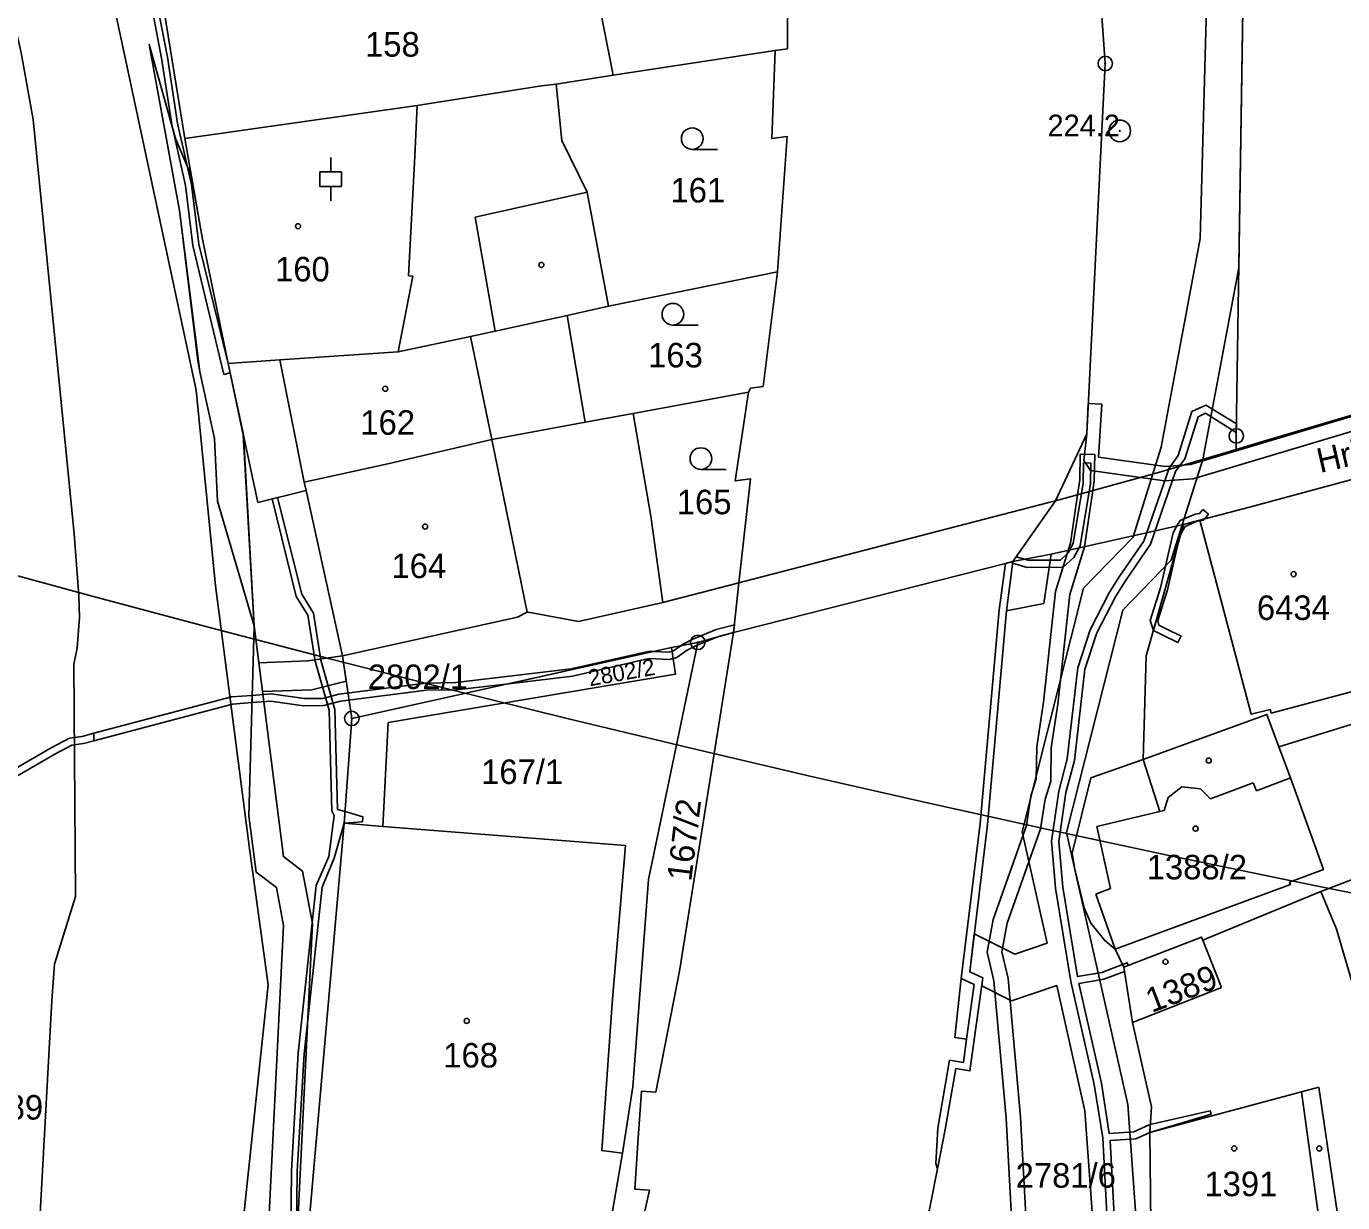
# Model space of a CAD drawing. Extents: x -644096 to -634268, y -1141430 to -1133463.
# Drawn here: x -639048.5 to -638957.3, y -1138429.2 to -1138347.7 of the extents above; entities that cross this region are included whole.
import ezdxf

# ---------------------------------------------------------------- set-up
doc = ezdxf.new("R2010")
doc.units = 0
for name, color, linetype in [('_CIVIL_CONSTRUCTION', 7, 'Continuous'), ('B_Hranice _3D', 7, 'Continuous'), ('M_Svah_Nasyp', 7, 'Continuous'), ('M_Svah_Zarez', 7, 'Continuous'), ('spodek_zarez', 7, 'Continuous'), ('svrsek_osa_sjezdy', 7, 'Continuous'), ('svrsek_osa_terminal_VRT', 7, 'Continuous'), ('svrsek_osa_VRT', 7, 'Continuous'), ('svrsek_popisy_VRT', 7, 'Continuous'), ('terminal_VRT', 7, 'Continuous')]:
    doc.layers.add(name, color=color, linetype=linetype)

msp = doc.modelspace()

# ---------------------------------------------------------------- linework, layer by layer
at = {"layer": '_CIVIL_CONSTRUCTION'}
for centre, radius in [((-638973.71, -1138350.27), 0.5), ((-638973.71, -1138350.27), 0.0303), ((-638972.71, -1138354.94), 0.75), ((-638972.71, -1138354.94), 0.03), ((-638964.63, -1138376.09), 0.5), ((-638964.63, -1138376.09), 0.0303), ((-639001.96, -1138390.4), 0.5), ((-639001.96, -1138390.4), 0.0303), ((-639025.94, -1138395.67), 0.5), ((-639025.94, -1138395.67), 0.0303)]:
    msp.add_circle(centre, radius, dxfattribs=at)
at = {"layer": 'B_Hranice _3D'}
for points in [[(-638970.45, -1138445.84), (-638972.15, -1138422.43), (-638976.39, -1138403.58), (-638972.5, -1138388.17), (-638969.15, -1138384.71), (-638968.38, -1138382.25), (-638966.95, -1138377.71), (-638964.45, -1138364.44), (-638964.13, -1138343.61), (-638966.31, -1138325.09), (-638969.06, -1138311.5), (-638972.24, -1138301.25), (-638976.99, -1138287.73)], [(-638979.79, -1138288.81), (-638975.08, -1138302.19), (-638971.98, -1138312.24), (-638969.27, -1138325.57), (-638966.72, -1138347.2), (-638967.13, -1138362.41), (-638969.83, -1138376.87), (-638970.41, -1138378.72), (-638971.75, -1138383.01), (-638971.79, -1138383.13), (-638975.22, -1138386.65), (-638979.47, -1138403.54), (-638977.74, -1138411.24), (-638979.99, -1138412), (-638982.79, -1138410.59), (-638983.11, -1138413.23), (-638982.2, -1138413.66), (-638982.27, -1138414.2), (-638980.21, -1138415.24), (-638977.08, -1138414.19), (-638975.13, -1138422.87), (-638973.43, -1138446.12)], [(-639039.75, -1138346.63), (-639039.12, -1138349.9), (-639038.42, -1138354.5), (-639037.46, -1138358.72), (-639036.95, -1138362.88), (-639034.82, -1138371.82), (-639034.36, -1138371.72), (-639034.5, -1138371.06), (-639036.55, -1138362.8), (-639037.06, -1138358.66), (-639038.02, -1138354.42), (-639038.72, -1138349.84), (-639039.37, -1138346.53)], [(-638931.97, -1138367.37), (-638967.8, -1138378.07), (-638969.56, -1138378.21), (-638974.17, -1138377.56), (-638973.96, -1138373.89), (-638974.89, -1138373.83), (-638974.99, -1138375.93), (-638975.19, -1138377.8), (-638974.73, -1138378.48), (-638969.6, -1138379.21), (-638967.62, -1138379.05), (-638931.77, -1138368.35)], [(-638972.85, -1138434.89), (-638973.38, -1138424.93), (-638971.6, -1138424.82), (-638970.63, -1138424.36), (-638970.59, -1138423.81), (-638970.67, -1138423.83), (-638971.72, -1138424.32), (-638973.43, -1138424.43), (-638973.97, -1138420.94), (-638975.54, -1138414.05), (-638973.82, -1138413.75), (-638972.38, -1138413.21), (-638972.43, -1138412.92), (-638972.52, -1138412.73), (-638973.94, -1138413.27), (-638975.64, -1138413.56), (-638976.66, -1138407.37), (-638976.93, -1138404.19), (-638976.44, -1138400.81), (-638975.85, -1138398.58), (-638975.12, -1138392.26), (-638974.3, -1138389.73), (-638972.99, -1138387.2), (-638972.32, -1138386.14), (-638970.57, -1138383.6), (-638968.85, -1138378.55), (-638968.2, -1138377.67), (-638967.28, -1138374.76), (-638966.77, -1138374.51), (-638964.63, -1138375.84), (-638964.62, -1138375.25), (-638966.73, -1138373.95), (-638967.7, -1138374.4), (-638968.66, -1138377.45), (-638969.29, -1138378.31)], [(-638979.1, -1138432.24), (-638979.59, -1138423.3), (-638980.45, -1138413.69), (-638980.88, -1138411.85), (-638980.52, -1138409.87), (-638978.19, -1138403.33), (-638977.88, -1138401.27), (-638977.49, -1138400.02), (-638977.46, -1138397.71), (-638977, -1138394.67), (-638976.17, -1138387.07), (-638975.16, -1138383.77), (-638974.58, -1138379.87), (-638974.48, -1138379.2), (-638974.44, -1138377.37), (-638975.44, -1138377.35), (-638975.48, -1138379.12), (-638975.63, -1138380.16), (-638976.13, -1138383.53), (-638976.28, -1138384.03), (-638977.15, -1138386.87), (-638978, -1138394.55), (-638978.46, -1138397.63), (-638978.49, -1138399.86), (-638978.86, -1138401.05), (-638979.17, -1138403.09), (-638981.48, -1138409.61), (-638981.9, -1138411.87), (-638981.43, -1138413.85), (-638980.59, -1138423.38), (-638980.12, -1138431.96)], [(-638969.29, -1138378.31), (-638971.03, -1138383.38), (-638972.74, -1138385.86), (-638973.43, -1138386.96), (-638974.76, -1138389.53), (-638975.62, -1138392.16), (-638976.35, -1138398.48), (-638976.94, -1138400.71), (-638977.43, -1138404.17), (-638977.16, -1138407.43), (-638976.1, -1138413.9), (-638974.47, -1138421.04), (-638973.89, -1138424.73), (-638973.33, -1138435.25)], [(-639029.82, -1138435.68), (-639029.73, -1138427.04), (-639029.25, -1138418.91), (-639028, -1138407.36), (-639027.16, -1138405.35), (-639026.46, -1138402.94), (-639026.4, -1138402.13), (-639026.93, -1138401.98), (-639027.12, -1138395.04), (-639028.09, -1138391.63), (-639028.6, -1138388.37), (-639029.41, -1138387.05), (-639031.08, -1138380.36), (-639031.47, -1138380.45), (-639029.79, -1138387.21), (-639028.98, -1138388.51), (-639028.49, -1138391.71), (-639027.52, -1138395.1), (-639027.33, -1138402.08), (-639027.17, -1138402.4), (-639027.54, -1138405.25), (-639028.4, -1138407.26), (-639029.65, -1138418.87), (-639030.13, -1138427.02), (-639030.22, -1138435.66)], [(-639029.78, -1138432.44), (-639028.67, -1138409.88), (-639029.35, -1138406.26), (-639030.68, -1138405.25), (-639032.13, -1138393.81), (-639028.7, -1138393.68), (-639026.33, -1138393.08), (-639026.59, -1138391.32), (-639028.98, -1138391.68), (-639032.38, -1138391.81), (-639032.71, -1138389.24), (-639033.08, -1138402.41), (-639032.56, -1138406.33), (-639031.17, -1138407.38), (-639030.67, -1138410.02), (-639031.78, -1138432.34)], [(-639029.78, -1138432.44), (-639028.67, -1138409.88), (-639029.35, -1138406.26), (-639030.68, -1138405.25), (-639032.71, -1138389.24), (-639033.08, -1138402.41), (-639032.56, -1138406.33), (-639031.17, -1138407.38), (-639030.67, -1138410.02), (-639031.78, -1138432.34)]]:
    msp.add_lwpolyline(points, dxfattribs=at)
for points in [[(-639032.71, -1138389.24), (-639033.45, -1138376.01), (-639034.5, -1138371.06), (-639036.3, -1138362.44), (-639037.07, -1138358.03), (-639038.17, -1138355.48), (-639039.99, -1138348.95), (-639037.89, -1138360.46), (-639036.62, -1138370.85), (-639036.47, -1138371.64), (-639035.45, -1138376.26), (-639035.24, -1138380.62)], [(-639032.71, -1138389.24), (-639033.47, -1138376.01), (-639034.5, -1138371.06), (-639036.3, -1138362.44), (-639037.07, -1138358.03), (-639038.17, -1138355.48), (-639039.99, -1138348.95), (-639037.89, -1138360.46), (-639036.47, -1138371.64), (-639035.45, -1138376.26), (-639035.24, -1138380.62)], [(-638979.12, -1138385.2), (-638976.62, -1138385.19), (-638975.89, -1138384.52), (-638975.45, -1138383.7), (-638974.74, -1138379.39), (-638974.71, -1138377.98), (-638975.21, -1138377.96), (-638975.24, -1138379.35), (-638975.93, -1138383.54), (-638976.29, -1138384.2), (-638976.82, -1138384.69), (-638979.06, -1138384.7), (-638979.89, -1138384.46), (-638980.13, -1138384.8), (-638980.14, -1138384.91)], [(-638966.94, -1138381.19), (-638967.17, -1138381.47), (-638967.49, -1138381.52), (-638968.53, -1138381.96), (-638968.74, -1138382.33), (-638969.01, -1138382.8), (-638969.88, -1138386.62), (-638970.59, -1138388.87), (-638970.37, -1138389.57), (-638968.65, -1138383.49), (-638968.53, -1138382.98), (-638968.48, -1138382.89), (-638968.29, -1138382.23), (-638966.84, -1138381.85), (-638966.56, -1138381.51)], [(-638968.48, -1138382.89), (-638968.28, -1138382.55), (-638968.17, -1138382.36), (-638967.35, -1138382), (-638966.91, -1138381.93), (-638966.84, -1138381.85), (-638968.29, -1138382.23)], [(-638968.65, -1138383.49), (-638970.37, -1138389.57), (-638969.48, -1138390.02), (-638968.91, -1138390.3), (-638968.68, -1138390.41), (-638968.46, -1138389.95), (-638968.69, -1138389.84), (-638969.26, -1138389.58), (-638969.99, -1138389.21), (-638970.07, -1138388.89), (-638969.4, -1138386.76)], [(-639000.53, -1138389.98), (-638999.47, -1138389.71), (-638999.41, -1138389.17), (-639000.69, -1138389.5), (-639002.31, -1138390.18), (-639003.01, -1138390.55), (-639003.12, -1138390.62), (-639001.96, -1138390.4), (-639002, -1138390.6)], [(-639031.55, -1138394.47), (-639029.28, -1138394.79), (-639027.88, -1138394.78), (-639026.73, -1138394.48), (-639020.76, -1138393.72), (-639018.7, -1138393.68), (-639015.07, -1138393.26), (-639005.06, -1138391.03), (-639005.4, -1138391.02), (-639010.73, -1138392.24), (-639018.74, -1138393.18), (-639020.8, -1138393.22), (-639026.83, -1138393.98), (-639027.94, -1138394.28), (-639029.24, -1138394.29), (-639031.53, -1138393.97), (-639032.84, -1138394.07), (-639032.86, -1138394.57)], [(-639015.07, -1138393.26), (-639010.65, -1138392.74), (-639005.36, -1138391.52), (-639003.91, -1138391.58), (-639003.42, -1138391.44), (-639002.75, -1138390.97), (-639002.09, -1138390.64), (-639002, -1138390.6), (-639001.96, -1138390.4), (-639003.12, -1138390.62), (-639003.64, -1138390.98), (-639003.97, -1138391.08), (-639005.06, -1138391.03)], [(-639043.82, -1138397.22), (-639034.21, -1138394.68), (-639032.86, -1138394.57), (-639032.84, -1138394.07), (-639034.29, -1138394.18), (-639043.83, -1138396.7)], [(-639053.29, -1138402.04), (-639046.53, -1138398.14), (-639045.35, -1138397.52), (-639044.54, -1138397.41), (-639043.82, -1138397.22), (-639043.83, -1138396.7), (-639044.64, -1138396.91), (-639045.51, -1138397.04), (-639046.77, -1138397.7), (-639053.3, -1138401.47)], [(-639026.4, -1138402.13), (-639026.46, -1138402.94), (-639025.2, -1138402.84), (-639025.18, -1138402.48)], [(-638972.52, -1138412.73), (-638972.43, -1138412.92), (-638972.13, -1138412.8), (-638972.2, -1138412.61)], [(-638970.63, -1138424.36), (-638966.36, -1138423.1), (-638966.43, -1138422.87), (-638970.59, -1138423.81)]]:
    msp.add_lwpolyline(points, close=True, dxfattribs=at)
at = {"layer": 'M_Svah_Nasyp'}
for p, q in [((-639021.4, -1138353.19), (-639021.58, -1138356.7)), ((-639022, -1138365), (-639021.58, -1138356.7)), ((-639009.63, -1138359.2), (-639017.39, -1138360.93)), ((-639017.39, -1138360.93), (-639016, -1138368.83)), ((-639022.73, -1138370.26), (-639021.7, -1138365.02)), ((-639021.7, -1138365.02), (-639022, -1138365)), ((-639016.23, -1138376.34), (-639017.72, -1138369.19)), ((-639030.93, -1138370.82), (-639029.24, -1138379.3)), ((-639013.78, -1138388.31), (-639016.23, -1138376.34)), ((-638998.67, -1138386.16), (-638977.63, -1138380.7)), ((-638977.63, -1138380.7), (-638977.16, -1138380.58)), ((-638967.16, -1138381.93), (-638963.59, -1138395.38)), ((-638977.96, -1138387.71), (-638977.45, -1138384.29)), ((-638980.63, -1138384.93), (-638999.03, -1138389.6)), ((-638981.06, -1138388.15), (-638980.63, -1138384.93)), ((-638980.13, -1138384.8), (-638980.63, -1138384.93)), ((-638999.11, -1138386.27), (-638998.67, -1138386.16)), ((-638982.39, -1138402.95), (-638981.06, -1138388.15)), ((-638980.55, -1138388.21), (-638977.96, -1138387.71)), ((-638999.03, -1138389.6), (-638999.47, -1138389.71)), ((-638962.21, -1138395.3), (-638955.17, -1138393.42)), ((-638963.59, -1138395.38), (-638962.28, -1138395.05)), ((-638962.28, -1138395.05), (-638962.21, -1138395.3)), ((-638971.08, -1138398.51), (-638969.92, -1138402.13)), ((-638966.41, -1138401.24), (-638963.46, -1138400.14)), ((-638963.46, -1138400.14), (-638963.23, -1138400.68)), ((-638963.23, -1138400.68), (-638960.86, -1138399.79)), ((-638969.62, -1138402.06), (-638969.34, -1138401.14)), ((-638969.34, -1138401.14), (-638968.4, -1138400.42)), ((-638968.4, -1138400.42), (-638967.1, -1138400.56)), ((-638967.1, -1138400.56), (-638966.41, -1138401.24)), ((-638969.92, -1138402.13), (-638969.62, -1138402.06)), ((-638983.69, -1138413.69), (-638982.39, -1138402.95)), ((-638974.29, -1138403.15), (-638969.92, -1138402.13)), ((-638973.36, -1138407.46), (-638974.29, -1138403.15)), ((-638974.36, -1138407.86), (-638973.36, -1138407.46)), ((-638973.02, -1138411.66), (-638974.36, -1138407.86)), ((-638983.69, -1138413.69), (-638984.13, -1138417.79)), ((-638982.79, -1138414.11), (-638983.69, -1138413.69)), ((-638983.32, -1138417.9), (-638982.79, -1138414.11)), ((-638984.13, -1138417.79), (-638983.32, -1138417.9)), ((-638983.54, -1138419.51), (-638983.32, -1138417.9)), ((-638985.31, -1138424.08), (-638984.51, -1138419.36)), ((-638984.51, -1138419.36), (-638983.54, -1138419.51)), ((-638958.9, -1138421.22), (-638960.12, -1138421.55)), ((-638957.61, -1138430.04), (-638958.9, -1138421.22)), ((-638970.63, -1138424.36), (-638960.12, -1138421.55)), ((-638960.12, -1138421.55), (-638958.91, -1138430.32)), ((-638985.46, -1138426.52), (-638985.31, -1138424.08)), ((-638985.46, -1138426.52), (-638985.34, -1138426.9))]:
    msp.add_line(p, q, dxfattribs=at)
at = {"layer": 'M_Svah_Zarez'}
for centre in [(-639029.667, -1138361.549), (-639012.797, -1138364.229), (-639023.617, -1138372.819), (-639020.857, -1138382.369), (-638960.657, -1138385.669), (-638966.537, -1138398.589), (-638967.447, -1138403.309), (-638969.537, -1138412.539), (-639017.977, -1138416.639), (-638964.777, -1138425.479), (-638958.877, -1138425.479)]:
    msp.add_circle(centre, 0.175, dxfattribs=at)
at = {"layer": 'spodek_zarez'}
msp.add_circle((-638683.068, -1137056.847), 1378.084, dxfattribs=at)
at = {"layer": 'svrsek_osa_sjezdy'}
for p, q in [((-639002.343, -1138356.23), (-639000.593, -1138356.23)), ((-639027.4, -1138357.791), (-639027.4, -1138356.79)), ((-639028.151, -1138357.791), (-639026.649, -1138357.791)), ((-639028.151, -1138358.792), (-639028.151, -1138357.791)), ((-639026.649, -1138358.792), (-639026.649, -1138357.791)), ((-639028.151, -1138358.792), (-639026.649, -1138358.792)), ((-639027.4, -1138359.79), (-639027.4, -1138358.792)), ((-639003.683, -1138368.4), (-639001.933, -1138368.4)), ((-639001.743, -1138378.41), (-638999.993, -1138378.41))]:
    msp.add_line(p, q, dxfattribs=at)
for centre in [(-639002.343, -1138355.48), (-639003.683, -1138367.65), (-639001.743, -1138377.66)]:
    msp.add_circle(centre, 0.75, dxfattribs=at)
at = {"layer": 'svrsek_osa_terminal_VRT'}
msp.add_arc((-642050.261, -1145189.597), 8802.25, 41.4131519, 75.3170489, dxfattribs=at)
at = {"layer": 'terminal_VRT'}
for p, q in [((-639039.19, -1138345.13), (-639037.52, -1138355.48)), ((-639007.83, -1138351.09), (-638996.6, -1138349.36)), ((-639011.78, -1138351.7), (-639007.83, -1138351.09)), ((-639008.14, -1138367.1), (-638996.42, -1138364.71)), ((-639011.02, -1138367.73), (-639008.14, -1138367.1)), ((-639009.76, -1138375.14), (-639011.02, -1138367.73)), ((-639006.43, -1138374.53), (-638998.45, -1138373.05)), ((-639009.76, -1138375.14), (-639006.43, -1138374.53)), ((-639029.11, -1138379.88), (-639026.59, -1138391.32)), ((-638977.16, -1138380.58), (-638980.13, -1138384.8)), ((-639004.37, -1138387.64), (-638999.11, -1138386.27)), ((-638999.11, -1138386.27), (-638999.47, -1138389.71)), ((-638999.47, -1138389.71), (-639001.96, -1138390.4)), ((-639025.94, -1138395.67), (-639003.78, -1138390.75)), ((-639001.96, -1138390.4), (-639003.78, -1138390.75)), ((-639025.94, -1138395.67), (-639026.59, -1138391.32)), ((-639026.46, -1138402.94), (-639025.94, -1138395.67)), ((-639026.46, -1138402.94), (-639028.92, -1138430.79)), ((-639023.79, -1138403.15), (-639026.46, -1138402.94)), ((-638965.65, -1138414.31), (-638966.94, -1138411.04)), ((-638973.02, -1138411.66), (-638972.43, -1138412.92)), ((-638972.43, -1138412.92), (-638971.82, -1138416.75)), ((-638971.82, -1138416.75), (-638965.65, -1138414.31)), ((-638971.82, -1138416.75), (-638970.5, -1138422.6)), ((-639007.18, -1138425.81), (-639006.45, -1138421.21)), ((-639008.33, -1138432.51), (-639007.18, -1138425.81))]:
    msp.add_line(p, q, dxfattribs=at)
for points in [[(-638977.16, -1138380.58), (-638974.99, -1138375.93), (-638973.71, -1138350.27), (-638975.16, -1138329.87), (-638977.07, -1138318.95), (-638979.84, -1138308.41), (-638986.84, -1138289.76), (-638992.37, -1138277.57), (-638999.46, -1138264.28), (-639026.47, -1138218.81), (-639028.3, -1138215.4), (-639040.18, -1138195.5), (-639047.43, -1138182.74), (-639055.7, -1138166.39), (-639064.43, -1138146.38), (-639074.75, -1138118.99), (-639090.65, -1138071.64), (-639089.12, -1138071.09)], [(-639035.04, -1138445.4), (-639031.74, -1138414.13), (-639033, -1138404.87), (-639034.99, -1138389.49), (-639035.39, -1138386.47), (-639036.72, -1138372.92), (-639041.8, -1138349.12), (-639043.69, -1138340.43), (-639048.13, -1138323.56), (-639050.86, -1138315.46)], [(-639048.03, -1138502.06), (-639048.34, -1138500.45), (-639048.48, -1138497.48), (-639048.71, -1138484.47), (-639048.2, -1138475.46), (-639047.02, -1138457.51), (-639046.34, -1138452.19), (-639047.17, -1138450.08), (-639048.13, -1138445.2), (-639047.6, -1138431.23), (-639046.74, -1138415.22), (-639046.54, -1138412.7), (-639045.09, -1138408.02), (-639045.2, -1138391.91), (-639044.98, -1138390.78), (-639044.82, -1138388.68), (-639044.86, -1138387.15), (-639045.19, -1138382.88), (-639045.86, -1138376.07), (-639048.03, -1138354.16), (-639048.85, -1138349.54), (-639050.47, -1138342.42), (-639053.92, -1138330.19)], [(-638964.01, -1138336.05), (-638964.63, -1138376.09), (-638964.64, -1138377.02)], [(-638996.6, -1138349.36), (-638995.74, -1138349.25), (-638995.79, -1138339)], [(-639007.83, -1138351.09), (-639009.05, -1138344.83), (-639009.43, -1138341.27)], [(-638996.42, -1138364.71), (-638995.76, -1138355.34), (-638996.83, -1138355.47), (-638996.6, -1138349.36)], [(-639037.52, -1138355.48), (-639021.4, -1138353.19), (-639012.78, -1138351.83), (-639011.78, -1138351.7)], [(-639008.14, -1138367.1), (-639009.63, -1138359.2), (-639011.39, -1138355.61), (-639011.78, -1138351.7)], [(-639037.52, -1138355.48), (-639036.3, -1138362.44), (-639034.5, -1138371.06)], [(-638998.45, -1138373.05), (-638998.3, -1138372.77), (-638997.43, -1138372.66), (-638996.42, -1138364.71)], [(-638964.64, -1138377.02), (-638963.11, -1138376.57), (-638937.34, -1138368.93), (-638931.77, -1138367.01)], [(-639034.5, -1138371.06), (-639030.93, -1138370.82), (-639022.73, -1138370.26), (-639017.72, -1138369.19), (-639016, -1138368.83), (-639011.02, -1138367.73)], [(-639034.5, -1138371.06), (-639032.45, -1138380.69), (-639029.11, -1138379.88)], [(-638999.11, -1138386.27), (-638998.3, -1138379.07), (-638999.37, -1138379.21), (-638998.45, -1138373.05)], [(-639004.37, -1138387.64), (-639005.22, -1138381.64), (-639006.43, -1138374.53)], [(-639029.11, -1138379.88), (-639029.24, -1138379.3), (-639023.44, -1138378.01), (-639016.23, -1138376.34), (-639009.76, -1138375.14)], [(-638964.64, -1138377.02), (-638970.03, -1138378.62), (-638977.16, -1138380.58)], [(-638968.29, -1138382.23), (-638967.16, -1138381.93), (-638963.72, -1138381.03), (-638954.46, -1138378.54)], [(-638980.13, -1138384.8), (-638977.45, -1138384.29), (-638968.29, -1138382.23)], [(-638971.08, -1138398.51), (-638970.87, -1138391.33), (-638968.29, -1138382.23)], [(-638986.44, -1138432.42), (-638986.31, -1138431.79), (-638985.34, -1138426.9), (-638984.8, -1138424.17), (-638984.08, -1138419.94), (-638983.09, -1138420.1), (-638982.2, -1138413.66), (-638983.11, -1138413.23), (-638981.87, -1138403.01), (-638980.55, -1138388.21), (-638980.13, -1138384.8)], [(-639026.59, -1138391.32), (-639014.46, -1138388.65), (-639013.78, -1138388.31), (-639013.47, -1138388.36), (-639010.23, -1138388.94), (-639004.37, -1138387.64)], [(-638999.47, -1138389.71), (-639003.22, -1138413.19), (-639004.87, -1138421.57), (-639005.87, -1138421.51), (-639006.08, -1138424.77), (-639006.31, -1138428.31), (-639005.31, -1138428.37), (-639006.26, -1138432.64)], [(-639003.78, -1138390.75), (-639003.5, -1138392.6), (-639023.41, -1138395.96), (-639023.79, -1138403.15)], [(-639006.45, -1138421.21), (-639005.37, -1138406.84), (-639001.96, -1138390.4)], [(-638950.13, -1138394.08), (-638953.76, -1138395.19), (-638961.67, -1138397.63)], [(-638961.67, -1138397.63), (-638962.51, -1138395.39), (-638971.08, -1138398.51)], [(-638961.67, -1138397.63), (-638961.56, -1138397.93), (-638960.86, -1138399.79), (-638958.59, -1138406.15), (-638960.94, -1138407.03), (-638960.88, -1138407.18), (-638973.02, -1138411.66)], [(-638971.08, -1138398.51), (-638974.71, -1138399.79), (-638976, -1138405), (-638975.81, -1138406.11), (-638975.17, -1138408.8), (-638974.72, -1138409.86), (-638973.75, -1138411.06), (-638973.02, -1138411.66)], [(-639007.18, -1138425.81), (-639008.61, -1138425.63), (-639007.89, -1138415.41), (-639006.96, -1138404.48), (-639023.79, -1138403.15)], [(-638958.76, -1138407.66), (-638953.01, -1138405.47), (-638947.11, -1138403.21)], [(-638966.94, -1138411.04), (-638966.11, -1138410.7), (-638958.76, -1138407.66)], [(-638958.76, -1138407.66), (-638957.68, -1138410.27), (-638955.58, -1138417.43), (-638952.88, -1138416.26), (-638951.48, -1138415.79)], [(-638972.43, -1138412.92), (-638967.03, -1138410.82), (-638966.94, -1138411.04)], [(-638970.5, -1138422.6), (-638970.63, -1138424.36), (-638970.52, -1138432.85)]]:
    msp.add_lwpolyline(points, dxfattribs=at)

# ---------------------------------------------------------------- texts
at = {"layer": '_CIVIL_CONSTRUCTION'}
msp.add_text('224.2', height=1.5, dxfattribs=at).set_placement((-638977.714, -1138355.315))
at = {"layer": 'svrsek_osa_VRT'}
for s, p in [('158', (-639025.02, -1138349.795)), ('161', (-639003.85, -1138359.905)), ('160', (-639031.26, -1138365.375)), ('163', (-639005.4, -1138371.335)), ('162', (-639025.35, -1138376.005)), ('165', (-639003.41, -1138381.515)), ('164', (-639023.19, -1138385.945)), ('6434', (-638963.201, -1138388.842)), ('2802/1', (-639024.836, -1138393.635)), ('167/1', (-639016.976, -1138400.215)), ('1388/2', (-638970.84, -1138406.825)), ('168', (-639019.6, -1138419.865)), ('189', (-639051.13, -1138423.475)), ('2781/6', (-638979.926, -1138428.195)), ('1391', (-638966.84, -1138428.785))]:
    msp.add_text(s, height=1.7, dxfattribs=at).set_placement(p)
for s, height, rotation, p in [('2802/2', 1.14, 10, (-639009.439, -1138393.444)), ('167/2', 1.7, 83, (-639002.413, -1138407.006)), ('1389', 1.7, 21, (-638970.497, -1138416.096))]:
    msp.add_text(s, height=height, rotation=rotation, dxfattribs=at).set_placement(p)
at = {"layer": 'svrsek_popisy_VRT'}
msp.add_text('Hrbitovní', height=1.7, rotation=13, dxfattribs=at).set_placement((-638958.824, -1138378.663))

doc.saveas('drawing.dxf')
